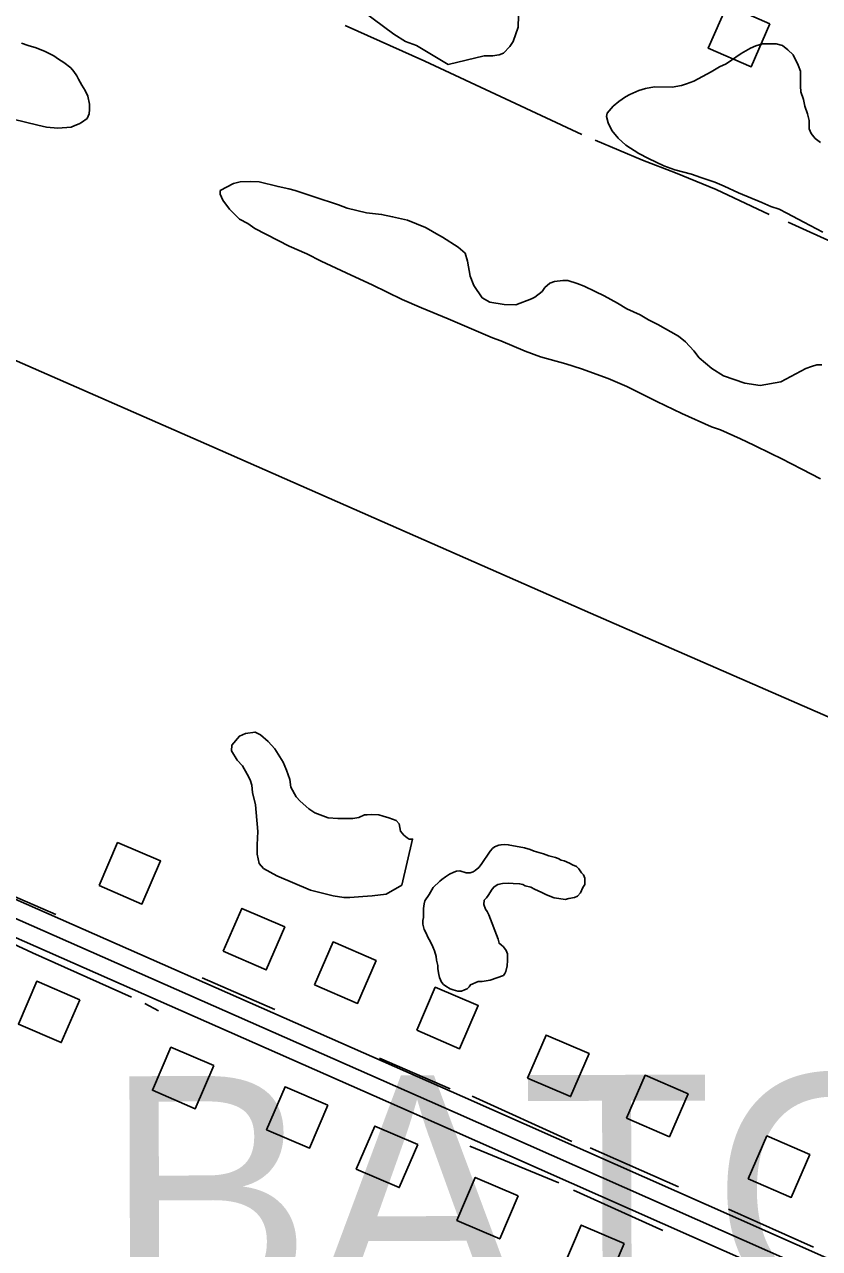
# Model space of a CAD drawing. Extents: x 3297735 to 3335592, y 670436 to 695807.
# Drawn here: x 3303563 to 3304243, y 689596 to 690643 of the extents above; entities that cross this region are included whole.
import ezdxf

# ---------------------------------------------------------------- set-up
doc = ezdxf.new("R2010")
doc.units = 0
for name, color, linetype in [('V-BLDG-OTLN', 7, 'Continuous'), ('V-ROAD-CNTR', 7, 'Continuous'), ('V-SITE-VEGE', 7, 'Continuous'), ('V-TOPO-GNAM-IDEN', 7, 'Continuous'), ('V-TOPO-SHOR', 7, 'Continuous')]:
    doc.layers.add(name, color=color, linetype=linetype)

msp = doc.modelspace()

# ---------------------------------------------------------------- linework, layer by layer
at = {"layer": 'V-BLDG-OTLN'}
for points in [[(3304200.3, 690643.1), (3304163.6, 690659.1), (3304147.6, 690622.4), (3304184.3, 690606.5)], [(3303626.7, 689906.5), (3303663.4, 689890.6), (3303679.3, 689927.4), (3303642.6, 689943.2)], [(3303732.9, 689850.2), (3303769.6, 689834.3), (3303785.5, 689871), (3303748.8, 689886.9)], [(3303810.9, 689821.5), (3303847.7, 689805.6), (3303863.5, 689842.3), (3303826.8, 689858.2)], [(3303610.2, 689808.8), (3303573.5, 689824.6), (3303557.7, 689787.9), (3303594.4, 689772.1)], [(3303898.3, 689782.8), (3303935, 689766.9), (3303950.9, 689803.7), (3303914.2, 689819.5)], [(3303993.1, 689741.8), (3304029.8, 689726), (3304045.6, 689762.7), (3304008.9, 689778.5)], [(3303724.8, 689752.4), (3303688.1, 689768.2), (3303672.3, 689731.4), (3303709, 689715.6)], [(3303822.4, 689718.6), (3303785.7, 689734.4), (3303769.9, 689697.6), (3303806.6, 689681.8)], [(3304077.7, 689707.5), (3304114.4, 689691.6), (3304130.3, 689728.3), (3304093.6, 689744.2)], [(3303899.2, 689685), (3303862.4, 689700.8), (3303846.6, 689664), (3303883.3, 689648.2)], [(3304181.8, 689655.6), (3304218.5, 689639.7), (3304234.4, 689676.4), (3304197.7, 689692.3)], [(3303985.1, 689641.1), (3303948.4, 689656.9), (3303932.6, 689620.1), (3303969.3, 689604.3)], [(3304075.7, 689600.3), (3304039, 689616.1), (3304023.2, 689579.3), (3304059.9, 689563.5)]]:
    msp.add_lwpolyline(points, close=True, dxfattribs=at)
at = {"layer": 'V-ROAD-CNTR'}
for points in [[(3301854.6, 690591.3), (3302066.1, 690501.5), (3302314.8, 690435.8), (3302522.8, 690350.7), (3302988.3, 690145.6), (3303460.5, 689936.4), (3303937.4, 689726.1), (3304329, 689552.5), (3304623.7, 689422.9), (3304950.5, 689286.4), (3305091.7, 689219.1), (3305101.9, 689208.6), (3305113.2, 689192.1), (3305115, 689170.5), (3305109.8, 689145.9), (3305098.6, 689116.2), (3305102.2, 689096.9), (3305109.5, 689085.3), (3305123.4, 689066.5), (3305142.4, 689058.9), (3305408.6, 688945.2), (3305783, 688781.5)], [(3301848.7, 690577.5), (3302061.2, 690487.3), (3302310.1, 690421.5), (3302516.9, 690336.9), (3302982.2, 690131.9), (3303454.4, 689922.7), (3303931.3, 689712.4), (3304323, 689538.8), (3304617.8, 689409.1), (3304944.3, 689272.7), (3305082.8, 689206.7), (3305090.2, 689199.1), (3305098.5, 689186.9), (3305099.9, 689171.4), (3305095.3, 689150.1), (3305083, 689117.6), (3305088, 689091.4), (3305097, 689076.8), (3305113.9, 689054.1), (3305136.7, 689045.1), (3305402.7, 688931.4), (3305791.3, 688761.5)], [(3301842.9, 690563.7), (3302056.3, 690473.1), (3302305.3, 690407.3), (3302511, 690323.1), (3302976.1, 690118.2), (3303448.3, 689909), (3303925.3, 689698.7), (3304316.9, 689525), (3304611.9, 689395.3), (3304938.2, 689259), (3305073.9, 689194.3), (3305078.5, 689189.5), (3305083.9, 689181.7), (3305084.7, 689172.4), (3305080.9, 689154.3), (3305067.5, 689118.9), (3305073.8, 689085.8), (3305084.6, 689068.4), (3305104.4, 689041.7), (3305131, 689031.2), (3305396.7, 688917.6), (3305772, 688753.6)]]:
    msp.add_lwpolyline(points, dxfattribs=at)
at = {"layer": 'V-SITE-VEGE'}
for points in [[(3303985.2, 690650.3), (3303985.1, 690640.4), (3303980.7, 690628.1), (3303977.9, 690623.8), (3303972.6, 690618.2), (3303968.8, 690616.8), (3303963.1, 690615.8), (3303956, 690615.9), (3303925.1, 690608.5), (3303898.1, 690624.8), (3303888.7, 690628.2), (3303878.7, 690634.4), (3303852.3, 690654)], [(3303560.3, 690626.7), (3303566.1, 690624.7), (3303572.8, 690622.7), (3303580.6, 690619.5), (3303587.9, 690615.9), (3303592, 690613.1), (3303596.5, 690610.2), (3303602.6, 690605.5), (3303605.1, 690602.4), (3303607.8, 690598.7), (3303609.2, 690595.9), (3303612, 690590.9), (3303614.7, 690586.1), (3303617.2, 690581.4), (3303618.6, 690574.4), (3303618.5, 690569.9), (3303618.2, 690566.3), (3303616.5, 690562.4), (3303611.8, 690558.8), (3303609.8, 690557.7), (3303605.9, 690556.3), (3303602.8, 690554.9), (3303591.6, 690553.9), (3303581.9, 690554.8), (3303574.4, 690556.5), (3303553.2, 690561.7)], [(3304245.5, 690465), (3304229.4, 690473.7), (3304214.7, 690481.3), (3304208.1, 690484.7), (3304201, 690487.1), (3304193.4, 690490.5), (3304173.5, 690498.7), (3304161.2, 690504.5), (3304153.2, 690507.8), (3304141.3, 690511.7), (3304133.3, 690514.6), (3304119.1, 690518.5), (3304109.6, 690521.9), (3304096.4, 690528.1), (3304088.3, 690532.5), (3304077, 690539.6), (3304070.4, 690545.4), (3304065.2, 690552.1), (3304061.9, 690558.7), (3304060.5, 690564), (3304061, 690566.8), (3304066.3, 690572.9), (3304071.1, 690576.7), (3304076.8, 690580.9), (3304080.6, 690582.8), (3304088.2, 690586.1), (3304093.9, 690587.9), (3304101.5, 690589.3), (3304116.7, 690589.2), (3304124.8, 690590.6), (3304129.1, 690592), (3304135.2, 690594.3), (3304150, 690602.3), (3304157.1, 690606.5), (3304162.9, 690608.9), (3304175.7, 690617.8), (3304183.8, 690622.5), (3304188.1, 690624.4), (3304193.8, 690626.2), (3304205.7, 690626.1), (3304210.9, 690624.7), (3304215.6, 690620.9), (3304220.3, 690616.6), (3304224.5, 690608), (3304226.4, 690602.8), (3304226.3, 690589.9), (3304226.8, 690585.2), (3304229.1, 690578.5), (3304230, 690572.8), (3304232.3, 690566.2), (3304233.7, 690560.5), (3304233.7, 690553.4), (3304235.6, 690549.5), (3304238.9, 690545.3), (3304243.6, 690541.9)], [(3304243.6, 690254.3), (3304227.5, 690262.5), (3304210, 690271.6), (3304201.5, 690275.5), (3304186.4, 690283.1), (3304175, 690288.4), (3304158, 690296.1), (3304150.4, 690298.6), (3304124.9, 690310.1), (3304103.6, 690320.2), (3304078, 690333.2), (3304061.9, 690339.9), (3304039.2, 690348.2), (3304025.9, 690352.5), (3304004.2, 690358.4), (3303990.9, 690363.2), (3303970.1, 690372.3), (3303963, 690374.8), (3303925.1, 690391.1), (3303902.4, 690400.3), (3303885.8, 690407.5), (3303860.3, 690420), (3303842.3, 690428.2), (3303816.7, 690440.2), (3303804.4, 690446.5), (3303789.3, 690453.2), (3303760, 690468.1), (3303753.8, 690472.4), (3303746.7, 690476.3), (3303738.3, 690484.9), (3303732.6, 690492.5), (3303730.3, 690497.7), (3303730.3, 690500.6), (3303741.7, 690506.7), (3303747.4, 690508.1), (3303756.4, 690508.5), (3303763.6, 690508), (3303779.7, 690504.1), (3303789.1, 690502.1), (3303794.4, 690500.7), (3303800.5, 690498.7), (3303810.5, 690495.3), (3303831.3, 690488.6), (3303838.9, 690485.7), (3303855.5, 690481.7), (3303868.3, 690480.2), (3303877.7, 690478.3), (3303890.5, 690475.4), (3303905.7, 690469.1), (3303908.5, 690467.6), (3303915.1, 690463.8), (3303920.3, 690460.9), (3303933.6, 690452.3), (3303939.7, 690447), (3303941.6, 690440.4), (3303943.9, 690427.6), (3303947.1, 690419.5), (3303954.2, 690409), (3303960.8, 690405.1), (3303973.1, 690403.2), (3303983.1, 690403.1), (3303996.4, 690408.2), (3303999.3, 690409.6), (3304005.5, 690414.3), (3304007.9, 690417.7), (3304012.2, 690421.4), (3304016, 690422.8), (3304023.1, 690423.7), (3304027.4, 690423.7), (3304035.4, 690421.3), (3304041.6, 690418.9), (3304051, 690414.5), (3304058.6, 690410.7), (3304069.9, 690404.4), (3304078, 690399.6), (3304089.3, 690394.3), (3304096.4, 690390), (3304104.5, 690386.2), (3304122, 690376.1), (3304128.1, 690371.3), (3304135.2, 690363.7), (3304139.9, 690357.5), (3304150.7, 690348.4), (3304160.7, 690342.2), (3304178.7, 690335.9), (3304191.9, 690333.9), (3304209.5, 690337.1), (3304230.9, 690348.4), (3304235.7, 690350.2), (3304240.5, 690351.6), (3304244.7, 690351.6)], [(3303972.4, 689829.4), (3303961.2, 689825.6), (3303954.3, 689824.5), (3303950.9, 689824.5), (3303944.2, 689821.5), (3303943.1, 689819.8), (3303941.4, 689818.2), (3303939.1, 689817.1), (3303936.6, 689816.2), (3303933.5, 689816), (3303929.6, 689817.1), (3303926.9, 689818.2), (3303923.2, 689820.5), (3303921.3, 689821.9), (3303919.4, 689823.9), (3303917.7, 689827.8), (3303917.2, 689830.3), (3303916.4, 689835.1), (3303916.4, 689838.1), (3303915.3, 689842.6), (3303914.8, 689845.7), (3303913.4, 689850.7), (3303912, 689854.1), (3303909.8, 689858.8), (3303908.2, 689861.6), (3303906, 689866.4), (3303904.6, 689868.9), (3303903.5, 689873.4), (3303903.5, 689876.5), (3303904.1, 689879.2), (3303904.1, 689886.8), (3303904.7, 689890.7), (3303905.3, 689893.2), (3303909, 689898.7), (3303912.3, 689904.6), (3303918, 689910.1), (3303919.9, 689911.5), (3303923, 689914), (3303926.4, 689916.2), (3303930, 689917.9), (3303932.3, 689918.7), (3303935.3, 689919), (3303940.6, 689917.2), (3303944, 689917.2), (3303946.5, 689918), (3303948.4, 689919.4), (3303951.5, 689921.9), (3303953.5, 689924.4), (3303961.1, 689935.8), (3303963.1, 689938), (3303964.8, 689939.4), (3303968.4, 689940.8), (3303970.4, 689941.3), (3303973.7, 689941.6), (3303976.5, 689941.3), (3303990.4, 689938.7), (3303995.4, 689937.3), (3303998.8, 689935.8), (3304006.6, 689933.6), (3304011.3, 689931.9), (3304016.9, 689930.4), (3304019.1, 689929.6), (3304021.9, 689928.2), (3304024.4, 689927.6), (3304028.9, 689925.6), (3304031.4, 689924.2), (3304035, 689922.8), (3304036.9, 689920.8), (3304039.1, 689917.4), (3304040.8, 689915.5), (3304041.9, 689912.7), (3304041.9, 689907.4), (3304040.2, 689904.6), (3304038.2, 689900.1), (3304035.7, 689897.4), (3304033.1, 689896.3), (3304028.4, 689895.2), (3304025.3, 689894.6), (3304019.7, 689895.2), (3304015.8, 689895.8), (3304009.2, 689898.4), (3304005.3, 689900.4), (3303999.1, 689903.2), (3303995.8, 689904.9), (3303991.1, 689906.3), (3303989.1, 689907.2), (3303986.3, 689908), (3303980.8, 689908.3), (3303976.8, 689908.4), (3303971.5, 689908.1), (3303967.6, 689907.3), (3303964.5, 689905.4), (3303962.9, 689903.4), (3303959.5, 689897.9), (3303958.1, 689895.9), (3303956.1, 689894), (3303955.8, 689890.3), (3303957.2, 689886.2), (3303958.5, 689884.2), (3303959.9, 689881.4), (3303967.9, 689860.7)], [(3303967.9, 689860.7), (3303968.7, 689857.1), (3303970.6, 689855.6), (3303972.6, 689854), (3303974.8, 689850.9), (3303975.9, 689848.1), (3303975.9, 689842.2), (3303975.6, 689837.8), (3303974.4, 689833), (3303973.6, 689831.1), (3303972.4, 689829.4)]]:
    msp.add_lwpolyline(points, dxfattribs=at)
msp.add_lwpolyline([(3303885.5, 689906.8), (3303872.1, 689898.9), (3303860.2, 689897.5), (3303852.2, 689897.1), (3303841.2, 689896.2), (3303836, 689896.2), (3303827, 689897.7), (3303807.6, 689902.6), (3303778.7, 689914.6), (3303767.4, 689920.9), (3303763.6, 689925.2), (3303761.8, 689933.3), (3303761.8, 689941.3), (3303762.4, 689952.7), (3303761, 689968.9), (3303760.6, 689975.5), (3303757.8, 689986), (3303757.4, 689992.1), (3303756, 689996.9), (3303753.2, 690001.7), (3303749.4, 690008.8), (3303744.7, 690013.6), (3303740, 690021.7), (3303740.1, 690026.4), (3303746.7, 690034), (3303752, 690036.3), (3303760.1, 690037.7), (3303764.8, 690035.3), (3303771.4, 690029.5), (3303777.1, 690023.3), (3303784.1, 690011.9), (3303786.9, 690005.2), (3303789.7, 689997.1), (3303790.6, 689990.5), (3303795.3, 689982.4), (3303798.6, 689978.6), (3303806.1, 689971.9), (3303811.3, 689968.5), (3303822.7, 689964.2), (3303830.8, 689963.7), (3303843.6, 689963.6), (3303848.8, 689964.5), (3303853.6, 689966.8), (3303855.9, 689966.8), (3303859.7, 689967.3), (3303865.9, 689966.8), (3303869.7, 689965.8), (3303874.4, 689964.3), (3303880.6, 689961.9), (3303883.4, 689959.1), (3303884.3, 689952.9), (3303887.2, 689949.5), (3303890, 689947.1), (3303891.9, 689946.2), (3303894.7, 689946.2)], close=True, dxfattribs=at)
at = {"layer": 'V-TOPO-SHOR'}
for p, q in [((3303589.8, 689881.7), (3303476.3, 689930.5)), ((3303776.9, 689800.3), (3303714.9, 689827.5)), ((3303677.4, 689799.3), (3303665.9, 689805.6)), ((3303927, 689732.7), (3303866.6, 689758.9)), ((3304030.8, 689687.6), (3303945.6, 689726.4)), ((3304019.9, 689652.1), (3303943.6, 689683.7)), ((3304122.1, 689648.7), (3304046.7, 689682.1)), ((3304108.6, 689611.5), (3304032.3, 689645.8)), ((3304237.6, 689597.1), (3304164.8, 689629.6))]:
    msp.add_line(p, q, dxfattribs=at)
for points in [[(3304039.6, 690548.5), (3303974.3, 690579.1), (3303905.1, 690611.4), (3303837.1, 690641.7)], [(3304199.7, 690480.3), (3304154.2, 690501.5), (3304119.6, 690515.9), (3304091.3, 690526.7), (3304050.9, 690543.8)], [(3304294.1, 690436.6), (3304259.2, 690454.1), (3304215.8, 690473.6)], [(3305191.4, 689634.8), (3305128.3, 689663.5), (3304954.6, 689740.6), (3304802, 689808.8), (3304628.2, 689885.2), (3304436.8, 689969.5), (3304261.3, 690045.8), (3304046.9, 690139.2), (3303875.8, 690214.6), (3303723.2, 690281.9), (3303545.1, 690360), (3303356.3, 690444.4)], [(3303654.3, 689811), (3303569.7, 689848.9), (3303528.4, 689867.9)]]:
    msp.add_lwpolyline(points, dxfattribs=at)

# ---------------------------------------------------------------- texts
at = {"layer": 'V-TOPO-GNAM-IDEN'}
msp.add_text('BATON', height=200, rotation=0.1614, dxfattribs=at).set_placement((3303631.3, 689543.3))

doc.saveas('drawing.dxf')
